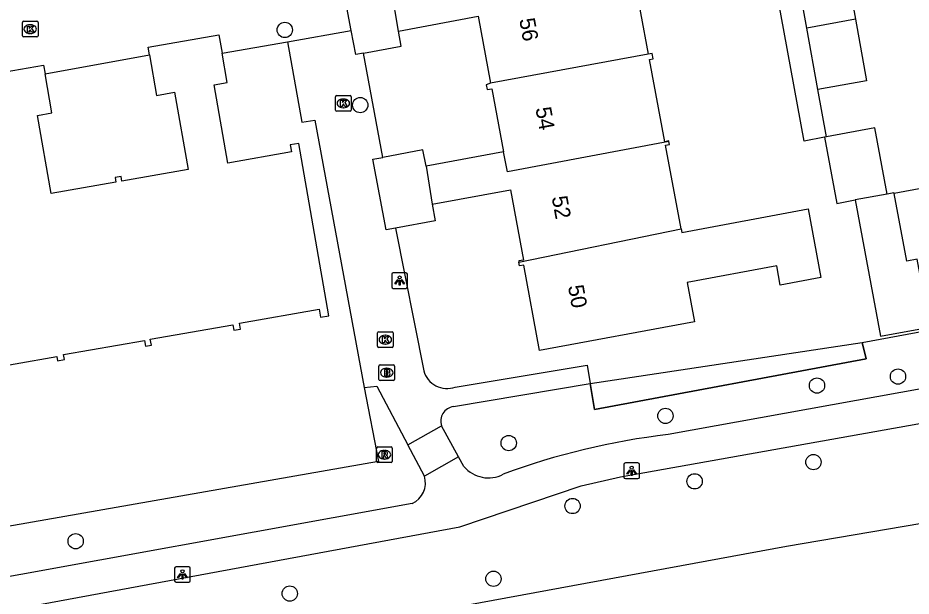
# Model space of a CAD drawing. Extents: x 157793 to 159380, y 380882 to 382313.
# Drawn here: x 158574.9 to 158631.9, y 381373.4 to 381410.4 of the extents above; entities that cross this region are included whole.
import ezdxf

# ---------------------------------------------------------------- set-up
doc = ezdxf.new("R2010")
doc.units = 0
for name, color, linetype in [('IMGEO_Boom', 7, 'Continuous'), ('IMGEO_Brandkraan', 7, 'Continuous'), ('IMGEO_Groenvoorziening', 7, 'Continuous'), ('IMGEO_Hek', 7, 'Continuous'), ('IMGEO_Kolk', 7, 'Continuous'), ('IMGEO_Lichtpunt', 7, 'Continuous'), ('IMGEO_Pand', 7, 'Continuous'), ('IMGEO_Pand_nummerreeks', 7, 'Continuous'), ('IMGEO_Rioolput', 7, 'Continuous'), ('IMGEO_Voetpad_open', 7, 'Continuous'), ('IMGEO_Waterloop', 7, 'Continuous')]:
    doc.layers.add(name, color=color, linetype=linetype)

msp = doc.modelspace()

# ---------------------------------------------------------------- linework, layer by layer
at = {"layer": 'IMGEO_Boom'}
for centre in [(158591.914, 381409.622), (158596.734, 381404.82), (158631.098, 381387.457), (158625.921, 381386.884), (158616.236, 381384.943), (158606.222, 381383.207), (158625.694, 381381.989), (158618.103, 381380.759), (158610.304, 381379.181), (158578.55, 381376.928), (158605.247, 381374.527), (158592.231, 381373.581)]:
    msp.add_circle(centre, 0.489, dxfattribs=at)
at = {"layer": 'IMGEO_Brandkraan'}
for p, q in [((158597.927, 381387.28), (158597.927, 381388.132)), ((158598.002, 381388.206), (158598.854, 381388.206)), ((158598.415, 381387.986), (158598.44, 381387.986)), ((158598.928, 381388.132), (158598.928, 381387.28)), ((158598.854, 381387.206), (158598.002, 381387.206)), ((158598.438, 381387.426), (158598.413, 381387.426))]:
    msp.add_line(p, q, dxfattribs=at)
for points in [[(158597.927, 381387.28), (158597.927, 381388.132)], [(158598.002, 381388.206), (158598.854, 381388.206)], [(158598.275, 381387.906), (158598.275, 381387.506), (158598.488, 381387.506)], [(158598.506, 381387.906), (158598.275, 381387.906)], [(158598.454, 381387.825), (158598.4, 381387.825), (158598.4, 381387.749)], [(158598.4, 381387.749), (158598.453, 381387.749)], [(158598.928, 381388.132), (158598.928, 381387.28)], [(158598.854, 381387.206), (158598.002, 381387.206)], [(158598.462, 381387.673), (158598.4, 381387.673), (158598.4, 381387.592)], [(158598.4, 381387.592), (158598.462, 381387.592)]]:
    msp.add_lwpolyline(points, dxfattribs=at)
for centre, radius, start, end in [((158598.004, 381388.13), 0.0765, 91.552, 178.448), ((158598.004, 381388.13), 0.0765, 91.552, 178.448), ((158598.455, 381387.787), 0.0379, 267.8285, 90.9355), ((158598.51, 381387.761), 0.145, 59.4692, 91.5367), ((158598.535, 381387.808), 0.0922, 285.5137, 58.1501), ((158598.852, 381388.13), 0.0765, 1.552, 88.448), ((158598.852, 381388.13), 0.0765, 1.552, 88.448), ((158598.004, 381387.282), 0.0765, 181.552, 268.448), ((158598.004, 381387.282), 0.0765, 181.552, 268.448), ((158598.463, 381387.632), 0.0404, 269.8759, 90.5077), ((158598.494, 381387.757), 0.251, 268.6676, 293.5347), ((158598.54, 381387.616), 0.105, 301.3115, 78.989), ((158598.852, 381387.282), 0.0765, 271.552, 358.448), ((158598.852, 381387.282), 0.0765, 271.552, 358.448)]:
    msp.add_arc(centre, radius, start, end, dxfattribs=at)
for centre, major_axis, ratio, start_param, end_param in [((158598.414, 381387.706), (-0.387, 0.002), 0.722429, 4.712389, 7.853982), ((158598.439, 381387.706), (-0.39, 0.002), 0.717154, 1.570796, 4.712389)]:
    msp.add_ellipse(centre, major_axis=major_axis, ratio=ratio, start_param=start_param, end_param=end_param, dxfattribs=at)
at = {"layer": 'IMGEO_Groenvoorziening'}
for points in [[(158628.815, 381389.63), (158647.786, 381393.155), (158647.98, 381392.144), (158651.797, 381392.798)], [(158596.982, 381386.767), (158597.898, 381382.018), (158567.634, 381376.716)]]:
    msp.add_lwpolyline(points, dxfattribs=at)
at = {"layer": 'IMGEO_Hek'}
msp.add_lwpolyline([(158628.815, 381389.63), (158629.061, 381388.587), (158611.714, 381385.361), (158611.426, 381387.014)], dxfattribs=at)
at = {"layer": 'IMGEO_Kolk'}
for p, q in [((158575.144, 381409.249), (158575.144, 381410.101)), ((158575.219, 381410.175), (158576.071, 381410.175)), ((158576.145, 381410.101), (158576.145, 381409.249)), ((158575.632, 381409.955), (158575.657, 381409.955)), ((158576.071, 381409.175), (158575.219, 381409.175)), ((158575.655, 381409.395), (158575.63, 381409.395)), ((158595.229, 381405.426), (158596.081, 381405.426)), ((158595.154, 381404.5), (158595.154, 381405.352)), ((158595.642, 381405.206), (158595.667, 381405.206)), ((158596.155, 381405.352), (158596.155, 381404.5)), ((158596.081, 381404.426), (158595.229, 381404.426)), ((158595.665, 381404.646), (158595.64, 381404.646)), ((158597.839, 381389.393), (158597.839, 381390.245)), ((158597.914, 381390.319), (158598.766, 381390.319)), ((158598.327, 381390.099), (158598.352, 381390.099)), ((158598.84, 381390.245), (158598.84, 381389.393)), ((158598.35, 381389.539), (158598.325, 381389.539)), ((158598.766, 381389.319), (158597.914, 381389.319))]:
    msp.add_line(p, q, dxfattribs=at)
for points in [[(158575.144, 381409.249), (158575.144, 381410.101)], [(158575.219, 381410.175), (158576.071, 381410.175)], [(158576.145, 381410.101), (158576.145, 381409.249)], [(158575.465, 381409.875), (158575.588, 381409.875), (158575.588, 381409.724), (158575.718, 381409.875), (158575.882, 381409.875), (158575.736, 381409.724), (158575.889, 381409.475), (158575.737, 381409.475), (158575.652, 381409.639), (158575.588, 381409.572), (158575.588, 381409.475), (158575.465, 381409.475), (158575.465, 381409.875)], [(158576.071, 381409.175), (158575.219, 381409.175)], [(158595.229, 381405.426), (158596.081, 381405.426)], [(158595.154, 381404.5), (158595.154, 381405.352)], [(158595.475, 381405.126), (158595.598, 381405.126), (158595.598, 381404.975), (158595.728, 381405.126), (158595.892, 381405.126), (158595.746, 381404.975), (158595.899, 381404.726), (158595.747, 381404.726), (158595.662, 381404.89), (158595.598, 381404.823), (158595.598, 381404.726), (158595.475, 381404.726), (158595.475, 381405.126)], [(158596.155, 381405.352), (158596.155, 381404.5)], [(158596.081, 381404.426), (158595.229, 381404.426)], [(158597.839, 381389.393), (158597.839, 381390.245)], [(158597.914, 381390.319), (158598.766, 381390.319)], [(158598.16, 381390.019), (158598.283, 381390.019), (158598.283, 381389.868), (158598.413, 381390.019), (158598.577, 381390.019), (158598.431, 381389.868), (158598.584, 381389.619), (158598.432, 381389.619), (158598.347, 381389.783), (158598.283, 381389.716), (158598.283, 381389.619), (158598.16, 381389.619), (158598.16, 381390.019)], [(158598.84, 381390.245), (158598.84, 381389.393)], [(158598.766, 381389.319), (158597.914, 381389.319)]]:
    msp.add_lwpolyline(points, dxfattribs=at)
for centre, start, end in [((158575.221, 381410.099), 91.552, 178.448), ((158575.221, 381410.099), 91.552, 178.448), ((158576.069, 381410.099), 1.552, 88.448), ((158576.069, 381410.099), 1.552, 88.448), ((158575.221, 381409.251), 181.552, 268.448), ((158575.221, 381409.251), 181.552, 268.448), ((158576.069, 381409.251), 271.552, 358.448), ((158576.069, 381409.251), 271.552, 358.448), ((158595.231, 381405.35), 91.552, 178.448), ((158595.231, 381405.35), 91.552, 178.448), ((158596.079, 381405.35), 1.552, 88.448), ((158596.079, 381405.35), 1.552, 88.448), ((158595.231, 381404.502), 181.552, 268.448), ((158595.231, 381404.502), 181.552, 268.448), ((158596.079, 381404.502), 271.552, 358.448), ((158596.079, 381404.502), 271.552, 358.448), ((158597.916, 381390.243), 91.552, 178.448), ((158597.916, 381390.243), 91.552, 178.448), ((158598.764, 381390.243), 1.552, 88.448), ((158598.764, 381390.243), 1.552, 88.448), ((158597.916, 381389.395), 181.552, 268.448), ((158597.916, 381389.395), 181.552, 268.448), ((158598.764, 381389.395), 271.552, 358.448), ((158598.764, 381389.395), 271.552, 358.448)]:
    msp.add_arc(centre, 0.0765, start, end, dxfattribs=at)
for centre, major_axis, ratio, start_param, end_param in [((158575.631, 381409.675), (-0.387, 0.002), 0.722429, 4.712389, 7.853982), ((158575.656, 381409.675), (-0.39, 0.002), 0.717154, 1.570796, 4.712389), ((158595.641, 381404.926), (-0.387, 0.002), 0.722429, 4.712389, 7.853982), ((158595.666, 381404.926), (-0.39, 0.002), 0.717154, 1.570796, 4.712389), ((158598.326, 381389.819), (-0.387, 0.002), 0.722429, 4.712389, 7.853982), ((158598.351, 381389.819), (-0.39, 0.002), 0.717154, 1.570796, 4.712389)]:
    msp.add_ellipse(centre, major_axis=major_axis, ratio=ratio, start_param=start_param, end_param=end_param, dxfattribs=at)
at = {"layer": 'IMGEO_Lichtpunt'}
for p, q in [((158599.655, 381394.094), (158598.847, 381394.094)), ((158599.655, 381394.094), (158598.847, 381394.094)), ((158598.753, 381393.999), (158598.753, 381393.192)), ((158598.753, 381393.999), (158598.753, 381393.192)), ((158599.749, 381393.192), (158599.749, 381393.999)), ((158599.749, 381393.192), (158599.749, 381393.999)), ((158598.847, 381393.098), (158599.655, 381393.098)), ((158598.847, 381393.098), (158599.655, 381393.098)), ((158613.58, 381381.841), (158613.58, 381381.034)), ((158613.58, 381381.841), (158613.58, 381381.034)), ((158614.482, 381381.936), (158613.674, 381381.936)), ((158614.482, 381381.936), (158613.674, 381381.936)), ((158614.576, 381381.034), (158614.576, 381381.841)), ((158614.576, 381381.034), (158614.576, 381381.841)), ((158613.674, 381380.94), (158614.482, 381380.94)), ((158613.674, 381380.94), (158614.482, 381380.94)), ((158584.874, 381375.207), (158584.874, 381374.4)), ((158584.874, 381375.207), (158584.874, 381374.4)), ((158585.776, 381375.302), (158584.968, 381375.302)), ((158585.776, 381375.302), (158584.968, 381375.302)), ((158585.87, 381374.4), (158585.87, 381375.207)), ((158585.87, 381374.4), (158585.87, 381375.207)), ((158584.968, 381374.306), (158585.776, 381374.306)), ((158584.968, 381374.306), (158585.776, 381374.306))]:
    msp.add_line(p, q, dxfattribs=at)
for points in [[(158599.127, 381393.663), (158599.166, 381393.635), (158598.978, 381393.373), (158598.94, 381393.4), (158599.127, 381393.663)], [(158599.229, 381393.615), (158599.276, 381393.615), (158599.276, 381393.293), (158599.229, 381393.293), (158599.229, 381393.615)], [(158599.339, 381393.635), (158599.377, 381393.662), (158599.564, 381393.4), (158599.525, 381393.372), (158599.339, 381393.635)], [(158613.954, 381381.505), (158613.993, 381381.477), (158613.805, 381381.215), (158613.767, 381381.242), (158613.954, 381381.505)], [(158614.056, 381381.457), (158614.103, 381381.457), (158614.103, 381381.135), (158614.056, 381381.135), (158614.056, 381381.457)], [(158614.166, 381381.477), (158614.204, 381381.504), (158614.391, 381381.242), (158614.352, 381381.214), (158614.166, 381381.477)], [(158585.248, 381374.871), (158585.287, 381374.843), (158585.099, 381374.581), (158585.061, 381374.608), (158585.248, 381374.871)], [(158585.35, 381374.823), (158585.397, 381374.823), (158585.397, 381374.501), (158585.35, 381374.501), (158585.35, 381374.823)], [(158585.46, 381374.843), (158585.498, 381374.87), (158585.685, 381374.608), (158585.646, 381374.58), (158585.46, 381374.843)]]:
    msp.add_lwpolyline(points, dxfattribs=at)
for centre in [(158599.252, 381393.797), (158614.079, 381381.639), (158585.373, 381375.005)]:
    msp.add_circle(centre, 0.0994, dxfattribs=at)
for centre, start, end in [((158598.847, 381393.999), 90, 180), ((158598.847, 381393.999), 90, 180), ((158599.655, 381393.999), 0, 90), ((158599.655, 381393.999), 0, 90), ((158598.847, 381393.192), 180, 270), ((158598.847, 381393.192), 180, 270), ((158599.655, 381393.192), 270, 0), ((158599.655, 381393.192), 270, 360), ((158613.674, 381381.841), 90, 180), ((158613.674, 381381.841), 90, 180), ((158614.482, 381381.841), 0, 90), ((158614.482, 381381.841), 0, 90), ((158613.674, 381381.034), 180, 270), ((158613.674, 381381.034), 180, 270), ((158614.482, 381381.034), 270, 0), ((158614.482, 381381.034), 270, 360), ((158584.968, 381375.207), 90, 180), ((158584.968, 381375.207), 90, 180), ((158585.776, 381375.207), 0, 90), ((158585.776, 381375.207), 0, 90), ((158584.968, 381374.4), 180, 270), ((158584.968, 381374.4), 180, 270), ((158585.776, 381374.4), 270, 0), ((158585.776, 381374.4), 270, 360)]:
    msp.add_arc(centre, 0.0946, start, end, dxfattribs=at)
at = {"layer": 'IMGEO_Pand'}
for points in [[(158624.467, 381414.216), (158627.581, 381414.771), (158628.375, 381410.322)], [(158625.266, 381409.741), (158624.467, 381414.216)], [(158614.394, 381413.722), (158614.446, 381413.44), (158614.152, 381413.386), (158615.137, 381408.08)], [(158596.162, 381409.582), (158595.611, 381412.551), (158596.15, 381412.651)], [(158599.18, 381409.551), (158598.726, 381412.214)], [(158599.18, 381409.551), (158604.268, 381410.497), (158605.065, 381406.211)], [(158628.375, 381410.322), (158625.266, 381409.741)], [(158628.375, 381410.322), (158629.081, 381406.367), (158625.967, 381405.811)], [(158596.944, 381408.147), (158596.446, 381408.055), (158596.162, 381409.582)], [(158596.944, 381408.147), (158599.358, 381408.595), (158599.18, 381409.551)], [(158625.967, 381405.811), (158625.266, 381409.741)], [(158583.259, 381408.022), (158583.172, 381408.523), (158587.702, 381409.313), (158587.906, 381408.144)], [(158571.994, 381387.808), (158577.35, 381388.742), (158577.398, 381388.467), (158577.832, 381388.543), (158577.774, 381388.871), (158582.944, 381389.773), (158583.007, 381389.409), (158583.385, 381389.475), (158583.319, 381389.853), (158588.601, 381390.775), (158588.664, 381390.417), (158589.086, 381390.491), (158589.018, 381390.882), (158594.111, 381391.77), (158594.2, 381391.26), (158594.722, 381391.351), (158592.8, 381402.372), (158592.265, 381402.278), (158592.344, 381401.821), (158588.275, 381401.111), (158587.402, 381406.116), (158588.235, 381406.261), (158587.906, 381408.144)], [(158583.259, 381408.022), (158583.709, 381405.441), (158584.874, 381405.644), (158585.738, 381400.693), (158581.505, 381399.954), (158581.453, 381400.254), (158581.065, 381400.186), (158581.118, 381399.879), (158576.978, 381399.157), (158576.106, 381404.155), (158577.031, 381404.317), (158576.592, 381406.827)], [(158615.137, 381408.08), (158605.065, 381406.211)], [(158616.459, 381402.493), (158616.453, 381402.523), (158616.188, 381402.474), (158615.212, 381407.727), (158615.458, 381407.773), (158615.396, 381408.106), (158615.137, 381408.08)], [(158572.166, 381405.992), (158572.059, 381406.606), (158576.496, 381407.38), (158576.592, 381406.827)], [(158605.065, 381406.211), (158604.791, 381406.119), (158604.848, 381405.81), (158605.147, 381405.865), (158605.896, 381401.834)], [(158630.395, 381399.132), (158629.61, 381403.356), (158626.53, 381402.783)], [(158626.53, 381402.783), (158626.401, 381402.759)], [(158626.401, 381402.759), (158627.186, 381398.535), (158628.357, 381398.753)], [(158616.459, 381402.493), (158606.136, 381400.544), (158605.896, 381401.834)], [(158617.238, 381396.907), (158616.245, 381402.253), (158616.495, 381402.3), (158616.459, 381402.493)], [(158598.984, 381396.956), (158598.382, 381396.844), (158597.545, 381401.354), (158598.185, 381401.473)], [(158600.937, 381400.912), (158600.744, 381401.949), (158598.185, 381401.473)], [(158605.896, 381401.834), (158600.937, 381400.912)], [(158600.937, 381400.912), (158601.326, 381398.479)], [(158638.922, 381400.864), (158638.957, 381400.674), (158630.849, 381399.168)], [(158601.326, 381398.479), (158606.335, 381399.409), (158607.171, 381394.908), (158606.862, 381394.851), (158606.876, 381394.777)], [(158630.849, 381399.168), (158630.84, 381399.215), (158630.395, 381399.132)], [(158632.33, 381394.97), (158631.653, 381394.844), (158630.849, 381399.168)], [(158630.395, 381399.132), (158628.357, 381398.753)], [(158628.357, 381398.753), (158629.977, 381390.035), (158633.138, 381390.623), (158632.33, 381394.97)], [(158601.326, 381398.479), (158601.521, 381397.427), (158598.984, 381396.956)], [(158617.238, 381396.907), (158617.281, 381396.676), (158625.36, 381398.176), (158626.174, 381393.796), (158623.573, 381393.313), (158623.345, 381394.538), (158617.625, 381393.476), (158618.091, 381390.964), (158608.195, 381389.125), (158607.181, 381394.585), (158606.92, 381394.537), (158606.876, 381394.777)], [(158606.876, 381394.777), (158617.238, 381396.907)]]:
    msp.add_lwpolyline(points, dxfattribs=at)
at = {"layer": 'IMGEO_Rioolput'}
for p, q in [((158597.783, 381382.032), (158597.783, 381382.884)), ((158597.858, 381382.958), (158598.71, 381382.958)), ((158598.271, 381382.738), (158598.296, 381382.738)), ((158598.784, 381382.884), (158598.784, 381382.032)), ((158598.294, 381382.178), (158598.269, 381382.178)), ((158598.71, 381381.958), (158597.858, 381381.958))]:
    msp.add_line(p, q, dxfattribs=at)
for points in [[(158597.783, 381382.032), (158597.783, 381382.884)], [(158597.858, 381382.958), (158598.71, 381382.958)], [(158598.372, 381382.656), (158598.12, 381382.658), (158598.12, 381382.258)], [(158598.784, 381382.884), (158598.784, 381382.032)], [(158598.12, 381382.258), (158598.244, 381382.258), (158598.244, 381382.42), (158598.255, 381382.42)], [(158598.298, 381382.577), (158598.244, 381382.577), (158598.244, 381382.496)], [(158598.244, 381382.496), (158598.296, 381382.496)], [(158598.302, 381382.391), (158598.373, 381382.258), (158598.513, 381382.258), (158598.448, 381382.384)], [(158598.71, 381381.958), (158597.858, 381381.958)]]:
    msp.add_lwpolyline(points, dxfattribs=at)
for centre, radius, start, end in [((158597.86, 381382.882), 0.0765, 91.552, 178.448), ((158597.86, 381382.882), 0.0765, 91.552, 178.448), ((158598.371, 381382.546), 0.109, 350.3612, 89.416), ((158598.708, 381382.882), 0.0765, 1.552, 88.448), ((158598.708, 381382.882), 0.0765, 1.552, 88.448), ((158597.86, 381382.034), 0.0765, 181.552, 268.448), ((158597.86, 381382.034), 0.0765, 181.552, 268.448), ((158598.254, 381382.367), 0.0533, 26.0293, 88.6989), ((158598.28, 381382.685), 0.19, 274.7715, 282.9687), ((158598.304, 381382.481), 0.0964, 77.0061, 93.1865), ((158598.318, 381382.538), 0.0378, 276.6634, 79.6772), ((158598.369, 381382.546), 0.112, 277.5842, 350.9817), ((158598.353, 381382.331), 0.108, 29.5134, 73.7905), ((158598.708, 381382.034), 0.0765, 271.552, 358.448), ((158598.708, 381382.034), 0.0765, 271.552, 358.448)]:
    msp.add_arc(centre, radius, start, end, dxfattribs=at)
for centre, major_axis, ratio, start_param, end_param in [((158598.27, 381382.458), (-0.387, 0.002), 0.722429, 4.712389, 7.853982), ((158598.295, 381382.458), (-0.39, 0.002), 0.717154, 1.570796, 4.712389)]:
    msp.add_ellipse(centre, major_axis=major_axis, ratio=ratio, start_param=start_param, end_param=end_param, dxfattribs=at)
at = {"layer": 'IMGEO_Voetpad_open'}
for points in [[(158626.401, 381402.759), (158625.111, 381402.519), (158623.394, 381411.82), (158621.723, 381420.876)], [(158592.093, 381408.873), (158596.162, 381409.582)], [(158587.906, 381408.144), (158592.093, 381408.873)], [(158592.093, 381408.873), (158593.009, 381403.721), (158593.826, 381403.848), (158596.982, 381386.767)], [(158576.592, 381406.827), (158583.259, 381408.022)], [(158598.185, 381401.473), (158596.944, 381408.147)], [(158626.53, 381402.783), (158625.967, 381405.811)], [(158598.984, 381396.956), (158600.795, 381387.826)], [(158651.797, 381392.798), (158649.211, 381389.687), (158616.404, 381383.748)], [(158611.426, 381387.014), (158628.815, 381389.63)], [(158611.426, 381387.014), (158611.714, 381385.361), (158629.061, 381388.587), (158628.815, 381389.63)], [(158602.801, 381386.78), (158611.241, 381388.197), (158611.426, 381387.014)], [(158575.567, 381372.751), (158603.104, 381377.857), (158610.846, 381380.469), (158613.358, 381381.037), (158650.775, 381387.716)], [(158596.982, 381386.767), (158597.792, 381386.847), (158599.773, 381383.1)], [(158602.685, 381385.541), (158611.426, 381387.014)], [(158599.773, 381383.1), (158601.928, 381384.312)], [(158603.023, 381382.323), (158601.928, 381384.312)], [(158600.838, 381381.087), (158599.773, 381383.1)], [(158603.023, 381382.323), (158600.838, 381381.087)], [(158603.364, 381381.703), (158603.023, 381382.323)], [(158600.055, 381379.341), (158569.986, 381373.895)]]:
    msp.add_lwpolyline(points, dxfattribs=at)
for centre, radius, start, end in [((158602.291, 381388.248), 1.554, 195.752, 289.1697), ((158602.819, 381384.611), 0.94, 98.1947, 198.5435), ((158621.585, 381339.098), 44.95, 96.6187, 110.4637), ((158604.925, 381383.026), 2.046, 220.2786, 297.5063), ((158599.447, 381380.662), 1.454, 294.7139, 16.9781)]:
    msp.add_arc(centre, radius, start, end, dxfattribs=at)
at = {"layer": 'IMGEO_Waterloop'}
msp.add_lwpolyline([(158644.404, 381380.058), (158623.973, 381376.601), (158599.334, 381372.046)], dxfattribs=at)

# ---------------------------------------------------------------- texts
at = {"layer": 'IMGEO_Pand_nummerreeks'}
for s, rotation, p in [('56', 280.3508, (158606.889, 381410.298)), ('54', 280.3531, (158607.928, 381404.61)), ('52', 280.3531, (158608.967, 381398.926)), ('50', 280.3508, (158610.006, 381393.232))]:
    msp.add_text(s, height=1, rotation=rotation, dxfattribs=at).set_placement(p)

doc.saveas('drawing.dxf')
